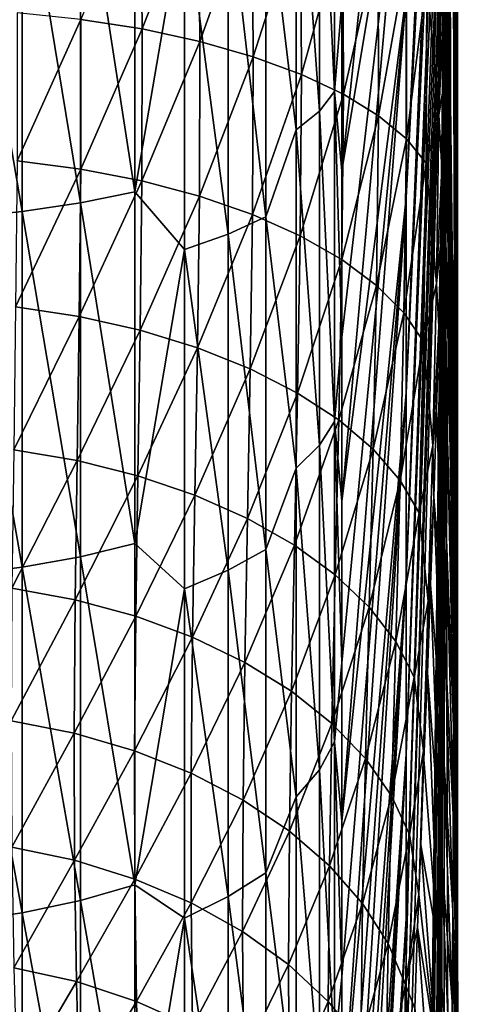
# Model space of a CAD drawing. Header units: metres. Extents: x -24 to 72, y -247 to 22.
# Tile 555 of 573: x 69.78 to 71.51, y -9.62 to -5.75. Entities that reach past the tile are written whole.
import ezdxf

# ---------------------------------------------------------------- set-up
doc = ezdxf.new("R2010")
doc.units = ezdxf.units.M
doc.layers.add('solid_509589_MEDIA_SW0001', color=7, linetype='CONTINUOUS')

msp = doc.modelspace()

# ---------------------------------------------------------------- linework, layer by layer
at = {"layer": 'solid_509589_MEDIA_SW0001'}
for points in [[(71.442787, -4.495758, 102.715591), (71.470787, -6.077466, 101.60807), (71.449417, 5.21058, 88.148491)], [(71.498817, -9.24112, 99.392853), (71.5, 0, 84.5), (71.449417, 5.21058, 88.148491)], [(71.490837, -7.819918, 100.387993), (71.498817, -9.24112, 99.392853), (71.449417, 5.21058, 88.148491)], [(71.489464, -7.659267, 100.500481), (71.490837, -7.819918, 100.387993), (71.449417, 5.21058, 88.148491)], [(71.470787, -6.077466, 101.60807), (71.489464, -7.659267, 100.500481), (71.449417, 5.21058, 88.148491)], [(71.470947, -13.986648, 96.07), (71.449417, -5.21058, 80.851509), (71.5, 0, 84.5)], [(71.489563, -12.404846, 97.177589), (71.470947, -13.986648, 96.07), (71.5, 0, 84.5)], [(71.490837, -12.255258, 97.282333), (71.489563, -12.404846, 97.177589), (71.5, 0, 84.5)], [(71.498848, -10.822992, 98.285217), (71.490837, -12.255258, 97.282333), (71.5, 0, 84.5)], [(71.498817, -9.24112, 99.392853), (71.498848, -10.822992, 98.285217), (71.5, 0, 84.5)], [(71.449417, -3.224074, 79.016663), (71.297287, -6.453784, 73.523743), (71.297287, -5.654304, 73.091309)], [(71.449417, -3.607036, 79.260643), (71.297287, -6.453784, 73.523743), (71.449417, -3.224074, 79.016663)], [(71.449417, -3.607036, 79.260643), (71.297287, -7.220377, 74.012123), (71.297287, -6.453784, 73.523743)], [(71.449417, -3.971617, 79.531311), (71.297287, -7.220377, 74.012123), (71.449417, -3.607036, 79.260643)], [(71.297287, -3.973124, 72.40274), (71.043945, -6.348624, 66.490776), (71.043945, -5.686655, 66.270927)], [(71.297287, -3.973124, 72.40274), (71.297287, -4.82601, 72.717003), (71.043945, -6.348624, 66.490776)], [(71.449417, -3.971617, 79.531311), (71.297287, -7.950177, 74.55394), (71.297287, -7.220377, 74.012123)], [(71.449417, -4.31596, 79.827301), (71.297287, -7.950177, 74.55394), (71.449417, -3.971617, 79.531311)], [(71.449417, -4.31596, 79.827301), (71.297287, -8.639465, 75.146439), (71.297287, -7.950177, 74.55394)], [(71.449417, -4.63831, 80.147102), (71.297287, -8.639465, 75.146439), (71.449417, -4.31596, 79.827301)], [(71.446785, -4.845969, 102.799782), (71.470787, -6.077466, 101.60807), (71.442787, -4.495758, 102.715591)], [(71.449417, -4.63831, 80.147102), (71.297287, -9.284728, 75.786606), (71.297287, -8.639465, 75.146439)], [(71.449417, -4.937024, 80.48909), (71.297287, -9.284728, 75.786606), (71.449417, -4.63831, 80.147102)], [(70.955872, -4.770458, 65.495247), (71.015793, -4.710383, 65.734573), (71.015793, -6.037092, 66.118423)], [(71.015793, -6.037092, 66.118423), (71.015793, -4.710383, 65.734573), (71.043945, -5.686655, 66.270927)], [(70.955872, -4.770458, 65.495247), (70.955872, -6.114087, 65.883987), (70.865181, -4.828201, 65.265213)], [(70.955872, -4.770458, 65.495247), (71.015793, -6.037092, 66.118423), (70.955872, -6.114087, 65.883987)], [(70.865181, -4.828201, 65.265213), (70.865181, -6.188093, 65.658661), (70.745163, -5.190687, 65.12809)], [(70.955872, -6.114087, 65.883987), (70.865181, -6.188093, 65.658661), (70.865181, -4.828201, 65.265213)], [(71.297287, -4.82601, 72.717003), (71.043945, -7.002121, 66.73465), (71.043945, -6.348624, 66.490776)], [(71.297287, -4.82601, 72.717003), (71.043945, -7.646276, 67.002235), (71.043945, -7.002121, 66.73465)], [(71.297287, -4.82601, 72.717003), (71.297287, -5.654304, 73.091309), (71.043945, -7.646276, 67.002235)], [(71.472847, -6.37184, 101.732231), (71.470787, -6.077466, 101.60807), (71.446785, -4.845969, 102.799782)], [(71.472847, -6.37184, 101.732231), (71.446785, -4.845969, 102.799782), (71.450752, -5.198051, 102.884491)], [(71.449417, -4.937024, 80.48909), (71.449417, -5.21058, 80.851509), (71.297287, -9.882679, 76.471169)], [(71.449417, -4.937024, 80.48909), (71.297287, -9.882679, 76.471169), (71.297287, -9.284728, 75.786606)], [(71.438148, -4.924661, 103.712883), (71.457947, -5.912563, 103.073608), (71.454567, -5.55322, 102.974236)], [(71.438148, -4.924661, 103.712883), (71.440193, -5.200272, 103.783836), (71.457947, -5.912563, 103.073608)], [(70.230705, -5.018104, 64.508667), (70.230705, -6.431484, 64.917587), (70.016975, -5.051481, 64.375702)], [(70.425346, -5.292449, 64.748314), (70.230705, -6.431484, 64.917587), (70.230705, -5.018104, 64.508667)], [(70.016975, -5.051481, 64.375702), (70.016975, -6.474261, 64.787346), (69.78759, -5.077995, 64.270073)], [(70.230705, -6.431484, 64.917587), (70.016975, -6.474261, 64.787346), (70.016975, -5.051481, 64.375702)], [(69.78759, -5.077995, 64.270073), (69.78759, -6.508244, 64.683876), (69.546257, -5.097219, 64.193481)], [(69.78759, -6.508244, 64.683876), (69.546257, -6.532883, 64.608849), (69.546257, -5.097219, 64.193481)], [(70.016975, -6.474261, 64.787346), (69.78759, -6.508244, 64.683876), (69.78759, -5.077995, 64.270073)], [(70.259132, -5.79141, 105.857986), (70.252235, -5.185553, 105.640205), (70.018318, -5.753738, 105.940384)], [(70.480278, -5.222206, 105.526833), (70.252235, -5.185553, 105.640205), (70.259132, -5.79141, 105.857986)], [(70.745163, -5.190687, 65.12809), (70.745163, -6.529359, 65.537361), (70.597763, -5.244201, 64.928375)], [(70.865181, -6.188093, 65.658661), (70.745163, -6.529359, 65.537361), (70.745163, -5.190687, 65.12809)], [(71.299095, -18.53409, 88.869141), (71.297287, -10.430269, 77.196648), (71.449417, -5.21058, 80.851509)], [(71.297287, -9.882679, 76.471169), (71.449417, -5.21058, 80.851509), (71.297287, -10.430269, 77.196648)], [(71.315002, -18.364931, 89.520302), (71.299095, -18.53409, 88.869141), (71.449417, -5.21058, 80.851509)], [(71.330673, -18.173176, 90.164352), (71.315002, -18.364931, 89.520302), (71.449417, -5.21058, 80.851509)], [(71.360985, -17.723473, 91.427315), (71.330673, -18.173176, 90.164352), (71.449417, -5.21058, 80.851509)], [(71.370377, -17.563326, 91.830406), (71.360985, -17.723473, 91.427315), (71.449417, -5.21058, 80.851509)], [(71.379066, -17.409599, 92.216049), (71.370377, -17.563326, 91.830406), (71.449417, -5.21058, 80.851509)], [(71.381119, -17.372259, 92.309128), (71.379066, -17.409599, 92.216049), (71.449417, -5.21058, 80.851509)], [(71.387115, -17.260927, 92.584137), (71.381119, -17.372259, 92.309128), (71.449417, -5.21058, 80.851509)], [(71.394485, -17.121405, 92.934975), (71.387115, -17.260927, 92.584137), (71.449417, -5.21058, 80.851509)], [(71.400269, -17.011728, 93.223282), (71.394485, -17.121405, 92.934975), (71.449417, -5.21058, 80.851509)], [(71.401146, -16.994963, 93.268318), (71.400269, -17.011728, 93.223282), (71.449417, -5.21058, 80.851509)], [(71.407181, -16.880726, 93.585701), (71.401146, -16.994963, 93.268318), (71.449417, -5.21058, 80.851509)], [(71.412636, -16.77919, 93.888763), (71.407181, -16.880726, 93.585701), (71.449417, -5.21058, 80.851509)], [(71.417549, -16.690189, 94.176956), (71.412636, -16.77919, 93.888763), (71.449417, -5.21058, 80.851509)], [(71.443008, -15.568357, 94.962471), (71.417549, -16.690189, 94.176956), (71.449417, -5.21058, 80.851509)], [(71.440193, -5.200272, 103.783836), (71.460533, -6.277006, 103.187126), (71.457947, -5.912563, 103.073608)], [(71.440193, -5.200272, 103.783836), (71.441277, -5.476054, 103.865929), (71.460533, -6.277006, 103.187126)], [(71.470947, -13.986648, 96.07), (71.443008, -15.568357, 94.962471), (71.449417, -5.21058, 80.851509)], [(71.475029, -6.668018, 101.858841), (71.450752, -5.198051, 102.884491), (71.454567, -5.55322, 102.974236)], [(71.475029, -6.668018, 101.858841), (71.472847, -6.37184, 101.732231), (71.450752, -5.198051, 102.884491)], [(70.486336, -5.84051, 105.747665), (70.480278, -5.222206, 105.526833), (70.259132, -5.79141, 105.857986)], [(70.597763, -5.244201, 64.928375), (70.597763, -6.596673, 65.341866), (70.425346, -5.292449, 64.748314)], [(70.691139, -5.26748, 105.386513), (70.480278, -5.222206, 105.526833), (70.486336, -5.84051, 105.747665)], [(70.745163, -6.529359, 65.537361), (70.597763, -6.596673, 65.341866), (70.597763, -5.244201, 64.928375)], [(70.425346, -5.292449, 64.748314), (70.425346, -6.657365, 65.165611), (70.230705, -6.431484, 64.917587)], [(70.597763, -6.596673, 65.341866), (70.425346, -6.657365, 65.165611), (70.425346, -5.292449, 64.748314)], [(70.696159, -5.900225, 105.611252), (70.691139, -5.26748, 105.386513), (70.486336, -5.84051, 105.747665)], [(70.881325, -5.320627, 105.221573), (70.691139, -5.26748, 105.386513), (70.696159, -5.900225, 105.611252)], [(70.885132, -5.969567, 105.450996), (70.881325, -5.320627, 105.221573), (70.696159, -5.900225, 105.611252)], [(71.047691, -5.380767, 105.034737), (70.881325, -5.320627, 105.221573), (70.885132, -5.969567, 105.450996)], [(71.050125, -6.047389, 105.269554), (71.047691, -5.380767, 105.034737), (70.885132, -5.969567, 105.450996)], [(71.187477, -5.446904, 104.829102), (71.047691, -5.380767, 105.034737), (71.050125, -6.047389, 105.269554)], [(71.188416, -6.132401, 105.069931), (71.187477, -5.446904, 104.829102), (71.050125, -6.047389, 105.269554)], [(71.298378, -5.517945, 104.60807), (71.187477, -5.446904, 104.829102), (71.188416, -6.132401, 105.069931)], [(71.425316, -6.130316, 104.287529), (71.426109, -5.449791, 104.071098), (71.378555, -5.592712, 104.375298)], [(71.425316, -6.130316, 104.287529), (71.441216, -5.7561, 103.960281), (71.426109, -5.449791, 104.071098)], [(71.426109, -5.449791, 104.071098), (71.441216, -5.7561, 103.960281), (71.441277, -5.476054, 103.865929)], [(71.441277, -5.476054, 103.865929), (71.441216, -5.7561, 103.960281), (71.461937, -6.647269, 103.319046)], [(71.441277, -5.476054, 103.865929), (71.461937, -6.647269, 103.319046), (71.460533, -6.277006, 103.187126)], [(71.297714, -6.223198, 104.855423), (71.298378, -5.517945, 104.60807), (71.188416, -6.132401, 105.069931)], [(71.378555, -5.592712, 104.375298), (71.298378, -5.517945, 104.60807), (71.297714, -6.223198, 104.855423)], [(71.477333, -6.9678, 101.991905), (71.454567, -5.55322, 102.974236), (71.457947, -5.912563, 103.073608)], [(71.477333, -6.9678, 101.991905), (71.475029, -6.668018, 101.858841), (71.454567, -5.55322, 102.974236)], [(71.376198, -6.318276, 104.629593), (71.378555, -5.592712, 104.375298), (71.297714, -6.223198, 104.855423)], [(71.425316, -6.130316, 104.287529), (71.378555, -5.592712, 104.375298), (71.376198, -6.318276, 104.629593)], [(71.297287, -5.654304, 73.091309), (71.043945, -8.280229, 67.293167), (71.043945, -7.646276, 67.002235)], [(71.297287, -5.654304, 73.091309), (71.043945, -8.903133, 67.607056), (71.043945, -8.280229, 67.293167)], [(71.297287, -5.654304, 73.091309), (71.297287, -6.453784, 73.523743), (71.043945, -8.903133, 67.607056)], [(71.015793, -6.037092, 66.118423), (71.043945, -5.686655, 66.270927), (71.043945, -6.348624, 66.490776)], [(70.018318, -5.753738, 105.940384), (69.767868, -5.728117, 105.993492), (69.767639, -6.309154, 106.259933)], [(70.017616, -6.341662, 106.208412), (70.018318, -5.753738, 105.940384), (69.767639, -6.309154, 106.259933)], [(70.259132, -5.79141, 105.857986), (70.018318, -5.753738, 105.940384), (70.017616, -6.341662, 106.208412)], [(71.425316, -6.130316, 104.287529), (71.439766, -6.042642, 104.068237), (71.441216, -5.7561, 103.960281)], [(71.441216, -5.7561, 103.960281), (71.439766, -6.042642, 104.068237), (71.461937, -6.647269, 103.319046)], [(70.257744, -6.388277, 106.128609), (70.259132, -5.79141, 105.857986), (70.017616, -6.341662, 106.208412)], [(70.486336, -5.84051, 105.747665), (70.259132, -5.79141, 105.857986), (70.257744, -6.388277, 106.128609)], [(70.484039, -6.448225, 106.021843), (70.486336, -5.84051, 105.747665), (70.257744, -6.388277, 106.128609)], [(70.696159, -5.900225, 105.611252), (70.486336, -5.84051, 105.747665), (70.484039, -6.448225, 106.021843)], [(70.692764, -6.520515, 105.8899), (70.696159, -5.900225, 105.611252), (70.484039, -6.448225, 106.021843)], [(70.885132, -5.969567, 105.450996), (70.696159, -5.900225, 105.611252), (70.692764, -6.520515, 105.8899)], [(71.47963, -7.2727, 102.135361), (71.457947, -5.912563, 103.073608), (71.460533, -6.277006, 103.187126)], [(71.47963, -7.2727, 102.135361), (71.477333, -6.9678, 101.991905), (71.457947, -5.912563, 103.073608)], [(70.880455, -6.603951, 105.73494), (70.885132, -5.969567, 105.450996), (70.692764, -6.520515, 105.8899)], [(71.050125, -6.047389, 105.269554), (70.885132, -5.969567, 105.450996), (70.880455, -6.603951, 105.73494)], [(71.044014, -6.697151, 105.559547), (71.050125, -6.047389, 105.269554), (70.880455, -6.603951, 105.73494)], [(70.955872, -6.114087, 65.883987), (71.015793, -6.037092, 66.118423), (71.015793, -7.333037, 66.59594)], [(71.015793, -6.037092, 66.118423), (71.043945, -6.348624, 66.490776), (71.043945, -7.002121, 66.73465)], [(71.015793, -7.333037, 66.59594), (71.015793, -6.037092, 66.118423), (71.043945, -7.002121, 66.73465)], [(71.188416, -6.132401, 105.069931), (71.050125, -6.047389, 105.269554), (71.044014, -6.697151, 105.559547)], [(71.425316, -6.130316, 104.287529), (71.436691, -6.337431, 104.191605), (71.439766, -6.042642, 104.068237)], [(71.439766, -6.042642, 104.068237), (71.436691, -6.337431, 104.191605), (71.461777, -7.023824, 103.473228)], [(71.439766, -6.042642, 104.068237), (71.461777, -7.023824, 103.473228), (71.461937, -6.647269, 103.319046)], [(71.472847, -6.37184, 101.732231), (71.489464, -7.659267, 100.500481), (71.470787, -6.077466, 101.60807)], [(70.955872, -6.114087, 65.883987), (70.955872, -7.42656, 66.367592), (70.865181, -6.188093, 65.658661)], [(70.955872, -6.114087, 65.883987), (71.015793, -7.333037, 66.59594), (70.955872, -7.42656, 66.367592)], [(71.180733, -6.798573, 105.366615), (71.188416, -6.132401, 105.069931), (71.044014, -6.697151, 105.559547)], [(71.297714, -6.223198, 104.855423), (71.188416, -6.132401, 105.069931), (71.180733, -6.798573, 105.366615)], [(71.416862, -6.791172, 104.554703), (71.425316, -6.130316, 104.287529), (71.376198, -6.318276, 104.629593)], [(71.416862, -6.791172, 104.554703), (71.436691, -6.337431, 104.191605), (71.425316, -6.130316, 104.287529)], [(70.865181, -6.188093, 65.658661), (70.865181, -7.516452, 66.148117), (70.745163, -6.529359, 65.537361)], [(70.955872, -7.42656, 66.367592), (70.865181, -7.516452, 66.148117), (70.865181, -6.188093, 65.658661)], [(71.288345, -6.906538, 105.15934), (71.297714, -6.223198, 104.855423), (71.180733, -6.798573, 105.366615)], [(71.376198, -6.318276, 104.629593), (71.297714, -6.223198, 104.855423), (71.288345, -6.906538, 105.15934)], [(71.481674, -7.583941, 102.292908), (71.460533, -6.277006, 103.187126), (71.461937, -6.647269, 103.319046)], [(71.481674, -7.583941, 102.292908), (71.47963, -7.2727, 102.135361), (71.460533, -6.277006, 103.187126)], [(70.017616, -6.341662, 106.208412), (69.767639, -6.309154, 106.259933), (69.761894, -6.882875, 106.573906)], [(70.011391, -6.920811, 106.523758), (70.017616, -6.341662, 106.208412), (69.761894, -6.882875, 106.573906)], [(70.257744, -6.388277, 106.128609), (70.017616, -6.341662, 106.208412), (70.011391, -6.920811, 106.523758)], [(71.365074, -7.019259, 104.941147), (71.376198, -6.318276, 104.629593), (71.288345, -6.906538, 105.15934)], [(71.416862, -6.791172, 104.554703), (71.376198, -6.318276, 104.629593), (71.365074, -7.019259, 104.941147)], [(71.416862, -6.791172, 104.554703), (71.431801, -6.643264, 104.331802), (71.436691, -6.337431, 104.191605)], [(71.436691, -6.337431, 104.191605), (71.431801, -6.643264, 104.331802), (71.459732, -7.406844, 103.652916)], [(71.436691, -6.337431, 104.191605), (71.459732, -7.406844, 103.652916), (71.461777, -7.023824, 103.473228)], [(71.490227, -7.897778, 100.664368), (71.489464, -7.659267, 100.500481), (71.472847, -6.37184, 101.732231)], [(71.490227, -7.897778, 100.664368), (71.472847, -6.37184, 101.732231), (71.475029, -6.668018, 101.858841)], [(70.250793, -6.97461, 106.446358), (70.257744, -6.388277, 106.128609), (70.011391, -6.920811, 106.523758)], [(70.484039, -6.448225, 106.021843), (70.257744, -6.388277, 106.128609), (70.250793, -6.97461, 106.446358)], [(70.230705, -6.431484, 64.917587), (70.230705, -7.81209, 65.4263), (70.016975, -6.474261, 64.787346)], [(70.425346, -6.657365, 65.165611), (70.230705, -7.81209, 65.4263), (70.230705, -6.431484, 64.917587)], [(70.476158, -7.04338, 106.342995), (70.484039, -6.448225, 106.021843), (70.250793, -6.97461, 106.446358)], [(70.692764, -6.520515, 105.8899), (70.484039, -6.448225, 106.021843), (70.476158, -7.04338, 106.342995)], [(71.297287, -6.453784, 73.523743), (71.043945, -9.514157, 67.943489), (71.043945, -8.903133, 67.607056)], [(71.297287, -6.453784, 73.523743), (71.043945, -10.112488, 68.30201), (71.043945, -9.514157, 67.943489)], [(71.297287, -6.453784, 73.523743), (71.297287, -7.220377, 74.012123), (71.043945, -10.112488, 68.30201)], [(70.016975, -6.474261, 64.787346), (70.016975, -7.86405, 65.299438), (69.78759, -6.508244, 64.683876)], [(70.230705, -7.81209, 65.4263), (70.016975, -7.86405, 65.299438), (70.016975, -6.474261, 64.787346)], [(69.78759, -6.508244, 64.683876), (69.78759, -7.905327, 65.198654), (69.546257, -6.532883, 64.608849)], [(69.78759, -7.905327, 65.198654), (69.546257, -7.935256, 65.12558), (69.546257, -6.532883, 64.608849)], [(70.016975, -7.86405, 65.299438), (69.78759, -7.905327, 65.198654), (69.78759, -6.508244, 64.683876)], [(70.683746, -7.125983, 106.215378), (70.692764, -6.520515, 105.8899), (70.476158, -7.04338, 106.342995)], [(70.745163, -6.529359, 65.537361), (70.745163, -7.836221, 66.039024), (70.597763, -6.596673, 65.341866)], [(70.880455, -6.603951, 105.73494), (70.692764, -6.520515, 105.8899), (70.683746, -7.125983, 106.215378)], [(70.865181, -7.516452, 66.148117), (70.745163, -7.836221, 66.039024), (70.745163, -6.529359, 65.537361)], [(70.597763, -6.596673, 65.341866), (70.597763, -7.917008, 65.848701), (70.425346, -6.657365, 65.165611)], [(70.745163, -7.836221, 66.039024), (70.597763, -7.917008, 65.848701), (70.597763, -6.596673, 65.341866)], [(70.870125, -7.221054, 106.06562), (70.880455, -6.603951, 105.73494), (70.683746, -7.125983, 106.215378)], [(71.044014, -6.697151, 105.559547), (70.880455, -6.603951, 105.73494), (70.870125, -7.221054, 106.06562)], [(71.416862, -6.791172, 104.554703), (71.424934, -6.960486, 104.490875), (71.431801, -6.643264, 104.331802)], [(71.431801, -6.643264, 104.331802), (71.424934, -6.960486, 104.490875), (71.45562, -7.796097, 103.860519)], [(71.431801, -6.643264, 104.331802), (71.45562, -7.796097, 103.860519), (71.459732, -7.406844, 103.652916)], [(71.483231, -7.902434, 102.467903), (71.461937, -6.647269, 103.319046), (71.461777, -7.023824, 103.473228)], [(71.483231, -7.902434, 102.467903), (71.481674, -7.583941, 102.292908), (71.461937, -6.647269, 103.319046)], [(70.425346, -6.657365, 65.165611), (70.425346, -7.989847, 65.677101), (70.230705, -7.81209, 65.4263)], [(70.597763, -7.917008, 65.848701), (70.425346, -7.989847, 65.677101), (70.425346, -6.657365, 65.165611)], [(71.491211, -8.137896, 100.832169), (71.475029, -6.668018, 101.858841), (71.477333, -6.9678, 101.991905)], [(71.491211, -8.137896, 100.832169), (71.490227, -7.897778, 100.664368), (71.475029, -6.668018, 101.858841)], [(71.032196, -7.327017, 105.896202), (71.044014, -6.697151, 105.559547), (70.870125, -7.221054, 106.06562)], [(71.180733, -6.798573, 105.366615), (71.044014, -6.697151, 105.559547), (71.032196, -7.327017, 105.896202)], [(71.167297, -7.442119, 105.709915), (71.180733, -6.798573, 105.366615), (71.032196, -7.327017, 105.896202)], [(71.288345, -6.906538, 105.15934), (71.180733, -6.798573, 105.366615), (71.167297, -7.442119, 105.709915)], [(71.402237, -7.427432, 104.864281), (71.416862, -6.791172, 104.554703), (71.365074, -7.019259, 104.941147)], [(71.402237, -7.427432, 104.864281), (71.424934, -6.960486, 104.490875), (71.416862, -6.791172, 104.554703)], [(70.011391, -6.920811, 106.523758), (69.761894, -6.882875, 106.573906), (69.754166, -7.444365, 106.928726)], [(70.003166, -7.48654, 106.879539), (70.011391, -6.920811, 106.523758), (69.754166, -7.444365, 106.928726)], [(70.250793, -6.97461, 106.446358), (70.011391, -6.920811, 106.523758), (70.003166, -7.48654, 106.879539)], [(71.273178, -7.564456, 105.509857), (71.288345, -6.906538, 105.15934), (71.167297, -7.442119, 105.709915)], [(71.365074, -7.019259, 104.941147), (71.288345, -6.906538, 105.15934), (71.273178, -7.564456, 105.509857)], [(71.402237, -7.427432, 104.864281), (71.416084, -7.289822, 104.669716), (71.424934, -6.960486, 104.490875)], [(71.424934, -6.960486, 104.490875), (71.416084, -7.289822, 104.669716), (71.45562, -7.796097, 103.860519)], [(70.241852, -7.546138, 106.804176), (70.250793, -6.97461, 106.446358), (70.003166, -7.48654, 106.879539)], [(70.476158, -7.04338, 106.342995), (70.250793, -6.97461, 106.446358), (70.241852, -7.546138, 106.804176)], [(71.492485, -8.38201, 101.007484), (71.477333, -6.9678, 101.991905), (71.47963, -7.2727, 102.135361)], [(71.492485, -8.38201, 101.007484), (71.491211, -8.137896, 100.832169), (71.477333, -6.9678, 101.991905)], [(71.015793, -7.333037, 66.59594), (71.043945, -7.002121, 66.73465), (71.043945, -7.646276, 67.002235)], [(71.348099, -7.692002, 105.299332), (71.365074, -7.019259, 104.941147), (71.273178, -7.564456, 105.509857)], [(71.402237, -7.427432, 104.864281), (71.365074, -7.019259, 104.941147), (71.348099, -7.692002, 105.299332)], [(71.484047, -8.228764, 102.6632), (71.461777, -7.023824, 103.473228), (71.459732, -7.406844, 103.652916)], [(71.484047, -8.228764, 102.6632), (71.483231, -7.902434, 102.467903), (71.461777, -7.023824, 103.473228)], [(70.466263, -7.62217, 106.703873), (70.476158, -7.04338, 106.342995), (70.241852, -7.546138, 106.804176)], [(70.683746, -7.125983, 106.215378), (70.476158, -7.04338, 106.342995), (70.466263, -7.62217, 106.703873)], [(70.672684, -7.71338, 106.580299), (70.683746, -7.125983, 106.215378), (70.466263, -7.62217, 106.703873)], [(70.870125, -7.221054, 106.06562), (70.683746, -7.125983, 106.215378), (70.672684, -7.71338, 106.580299)], [(70.857704, -7.818258, 106.435486), (70.870125, -7.221054, 106.06562), (70.672684, -7.71338, 106.580299)], [(71.032196, -7.327017, 105.896202), (70.870125, -7.221054, 106.06562), (70.857704, -7.818258, 106.435486)], [(71.297287, -7.220377, 74.012123), (71.043945, -10.697325, 68.682144), (71.043945, -10.112488, 68.30201)], [(71.297287, -7.220377, 74.012123), (71.043945, -11.267887, 69.083389), (71.043945, -10.697325, 68.682144)], [(71.297287, -7.220377, 74.012123), (71.297287, -7.950177, 74.55394), (71.043945, -11.267887, 69.083389)], [(71.402237, -7.427432, 104.864281), (71.405388, -7.628979, 104.868874), (71.416084, -7.289822, 104.669716)], [(71.416084, -7.289822, 104.669716), (71.405388, -7.628979, 104.868874), (71.449448, -8.1908, 104.097244)], [(71.416084, -7.289822, 104.669716), (71.449448, -8.1908, 104.097244), (71.45562, -7.796097, 103.860519)], [(71.494003, -8.632107, 101.193665), (71.47963, -7.2727, 102.135361), (71.481674, -7.583941, 102.292908)], [(71.494003, -8.632107, 101.193665), (71.492485, -8.38201, 101.007484), (71.47963, -7.2727, 102.135361)], [(71.018257, -7.935067, 106.271843), (71.032196, -7.327017, 105.896202), (70.857704, -7.818258, 106.435486)], [(70.955872, -7.42656, 66.367592), (71.015793, -7.333037, 66.59594), (71.015793, -8.591614, 67.164688)], [(71.015793, -7.333037, 66.59594), (71.043945, -7.646276, 67.002235), (71.043945, -8.280229, 67.293167)], [(71.015793, -8.591614, 67.164688), (71.015793, -7.333037, 66.59594), (71.043945, -8.280229, 67.293167)], [(71.167297, -7.442119, 105.709915), (71.032196, -7.327017, 105.896202), (71.018257, -7.935067, 106.271843)], [(71.483917, -8.563159, 102.88105), (71.459732, -7.406844, 103.652916), (71.45562, -7.796097, 103.860519)], [(71.483917, -8.563159, 102.88105), (71.484047, -8.228764, 102.6632), (71.459732, -7.406844, 103.652916)], [(70.003166, -7.48654, 106.879539), (69.754166, -7.444365, 106.928726), (69.747528, -7.987469, 107.318497)], [(70.955872, -7.42656, 66.367592), (70.955872, -8.701189, 66.943596), (70.865181, -7.516452, 66.148117)], [(70.955872, -7.42656, 66.367592), (71.015793, -8.591614, 67.164688), (70.955872, -8.701189, 66.943596)], [(71.151688, -8.061874, 106.092072), (71.167297, -7.442119, 105.709915), (71.018257, -7.935067, 106.271843)], [(71.273178, -7.564456, 105.509857), (71.167297, -7.442119, 105.709915), (71.151688, -8.061874, 106.092072)], [(71.384056, -8.038446, 105.20871), (71.402237, -7.427432, 104.864281), (71.348099, -7.692002, 105.299332)], [(71.384056, -8.038446, 105.20871), (71.405388, -7.628979, 104.868874), (71.402237, -7.427432, 104.864281)], [(69.996033, -8.033165, 107.269951), (70.003166, -7.48654, 106.879539), (69.747528, -7.987469, 107.318497)], [(70.241852, -7.546138, 106.804176), (70.003166, -7.48654, 106.879539), (69.996033, -8.033165, 107.269951)], [(70.865181, -7.516452, 66.148117), (70.865181, -8.80651, 66.731094), (70.745163, -7.836221, 66.039024)], [(70.955872, -8.701189, 66.943596), (70.865181, -8.80651, 66.731094), (70.865181, -7.516452, 66.148117)], [(70.233971, -8.097752, 107.196358), (70.241852, -7.546138, 106.804176), (69.996033, -8.033165, 107.269951)], [(70.466263, -7.62217, 106.703873), (70.241852, -7.546138, 106.804176), (70.233971, -8.097752, 107.196358)], [(71.255791, -8.196582, 105.899155), (71.273178, -7.564456, 105.509857), (71.151688, -8.061874, 106.092072)], [(71.348099, -7.692002, 105.299332), (71.273178, -7.564456, 105.509857), (71.255791, -8.196582, 105.899155)], [(71.495651, -8.889763, 101.39373), (71.481674, -7.583941, 102.292908), (71.483231, -7.902434, 102.467903)], [(71.495651, -8.889763, 101.39373), (71.494003, -8.632107, 101.193665), (71.481674, -7.583941, 102.292908)], [(70.457397, -8.180161, 107.098946), (70.466263, -7.62217, 106.703873), (70.233971, -8.097752, 107.196358)], [(70.672684, -7.71338, 106.580299), (70.466263, -7.62217, 106.703873), (70.457397, -8.180161, 107.098946)], [(71.384056, -8.038446, 105.20871), (71.393272, -7.97378, 105.086563), (71.405388, -7.628979, 104.868874)], [(71.405388, -7.628979, 104.868874), (71.393272, -7.97378, 105.086563), (71.44149, -8.589464, 104.362747)], [(71.405388, -7.628979, 104.868874), (71.44149, -8.589464, 104.362747), (71.449448, -8.1908, 104.097244)], [(71.328842, -8.33696, 105.696274), (71.348099, -7.692002, 105.299332), (71.255791, -8.196582, 105.899155)], [(71.384056, -8.038446, 105.20871), (71.348099, -7.692002, 105.299332), (71.328842, -8.33696, 105.696274)], [(71.490227, -7.897778, 100.664368), (71.490837, -7.819918, 100.387993), (71.489464, -7.659267, 100.500481)], [(70.662628, -8.279028, 106.979317), (70.672684, -7.71338, 106.580299), (70.457397, -8.180161, 107.098946)], [(70.857704, -7.818258, 106.435486), (70.672684, -7.71338, 106.580299), (70.662628, -8.279028, 106.979317)], [(71.482765, -8.905445, 103.122955), (71.45562, -7.796097, 103.860519), (71.449448, -8.1908, 104.097244)], [(71.482765, -8.905445, 103.122955), (71.483917, -8.563159, 102.88105), (71.45562, -7.796097, 103.860519)], [(70.230705, -7.81209, 65.4263), (70.230705, -9.152888, 66.032204), (70.016975, -7.86405, 65.299438)], [(70.425346, -7.989847, 65.677101), (70.230705, -9.152888, 66.032204), (70.230705, -7.81209, 65.4263)], [(70.745163, -7.836221, 66.039024), (70.745163, -9.104904, 66.630615), (70.597763, -7.917008, 65.848701)], [(70.846245, -8.392717, 106.839462), (70.857704, -7.818258, 106.435486), (70.662628, -8.279028, 106.979317)], [(70.865181, -8.80651, 66.731094), (70.745163, -9.104904, 66.630615), (70.745163, -7.836221, 66.039024)], [(71.018257, -7.935067, 106.271843), (70.857704, -7.818258, 106.435486), (70.846245, -8.392717, 106.839462)], [(71.490227, -7.897778, 100.664368), (71.498817, -9.24112, 99.392853), (71.490837, -7.819918, 100.387993)], [(70.016975, -7.86405, 65.299438), (70.016975, -9.213766, 65.90937), (69.78759, -7.905327, 65.198654)], [(70.230705, -9.152888, 66.032204), (70.016975, -9.213766, 65.90937), (70.016975, -7.86405, 65.299438)], [(69.78759, -7.905327, 65.198654), (69.78759, -9.262128, 65.81179), (69.546257, -7.935256, 65.12558)], [(70.016975, -9.213766, 65.90937), (69.78759, -9.262128, 65.81179), (69.78759, -7.905327, 65.198654)], [(70.597763, -7.917008, 65.848701), (70.597763, -9.198771, 66.446396), (70.425346, -7.989847, 65.677101)], [(70.745163, -9.104904, 66.630615), (70.597763, -9.198771, 66.446396), (70.597763, -7.917008, 65.848701)], [(71.497261, -9.156145, 101.61026), (71.483231, -7.902434, 102.467903), (71.484047, -8.228764, 102.6632)], [(71.497261, -9.156145, 101.61026), (71.495651, -8.889763, 101.39373), (71.483231, -7.902434, 102.467903)], [(71.49894, -9.423722, 99.596199), (71.498817, -9.24112, 99.392853), (71.490227, -7.897778, 100.664368)], [(71.49894, -9.423722, 99.596199), (71.490227, -7.897778, 100.664368), (71.491211, -8.137896, 100.832169)], [(69.78759, -9.262128, 65.81179), (69.546257, -9.297194, 65.741043), (69.546257, -7.935256, 65.12558)], [(71.005226, -8.519347, 106.681694), (71.018257, -7.935067, 106.271843), (70.846245, -8.392717, 106.839462)], [(71.151688, -8.061874, 106.092072), (71.018257, -7.935067, 106.271843), (71.005226, -8.519347, 106.681694)], [(71.297287, -7.950177, 74.55394), (71.043945, -11.823416, 69.505196), (71.043945, -11.267887, 69.083389)], [(71.297287, -7.950177, 74.55394), (71.043945, -12.363169, 69.947014), (71.043945, -11.823416, 69.505196)], [(71.297287, -7.950177, 74.55394), (71.297287, -8.639465, 75.146439), (71.043945, -12.363169, 69.947014)], [(69.996033, -8.033165, 107.269951), (69.747528, -7.987469, 107.318497), (69.744392, -8.508008, 107.740067)], [(70.425346, -7.989847, 65.677101), (70.425346, -9.283402, 66.280296), (70.230705, -9.152888, 66.032204)], [(70.597763, -9.198771, 66.446396), (70.425346, -9.283402, 66.280296), (70.425346, -7.989847, 65.677101)], [(71.393272, -7.97378, 105.086563), (71.380272, -8.319446, 105.320831), (71.432297, -8.9899, 104.655144)], [(71.384056, -8.038446, 105.20871), (71.380272, -8.319446, 105.320831), (71.393272, -7.97378, 105.086563)], [(71.393272, -7.97378, 105.086563), (71.432297, -8.9899, 104.655144), (71.44149, -8.589464, 104.362747)], [(69.992386, -8.556828, 107.69191), (69.996033, -8.033165, 107.269951), (69.744392, -8.508008, 107.740067)], [(70.233971, -8.097752, 107.196358), (69.996033, -8.033165, 107.269951), (69.992386, -8.556828, 107.69191)], [(71.364822, -8.625837, 105.583504), (71.384056, -8.038446, 105.20871), (71.328842, -8.33696, 105.696274)], [(71.364822, -8.625837, 105.583504), (71.380272, -8.319446, 105.320831), (71.384056, -8.038446, 105.20871)], [(71.136932, -8.656821, 106.508614), (71.151688, -8.061874, 106.092072), (71.005226, -8.519347, 106.681694)], [(71.255791, -8.196582, 105.899155), (71.151688, -8.061874, 106.092072), (71.136932, -8.656821, 106.508614)], [(70.229546, -8.625957, 107.619965), (70.233971, -8.097752, 107.196358), (69.992386, -8.556828, 107.69191)], [(70.457397, -8.180161, 107.098946), (70.233971, -8.097752, 107.196358), (70.229546, -8.625957, 107.619965)], [(71.499313, -9.607535, 99.804428), (71.491211, -8.137896, 100.832169), (71.492485, -8.38201, 101.007484)], [(71.499313, -9.607535, 99.804428), (71.49894, -9.423722, 99.596199), (71.491211, -8.137896, 100.832169)], [(70.451958, -8.714253, 107.525421), (70.457397, -8.180161, 107.098946), (70.229546, -8.625957, 107.619965)], [(70.662628, -8.279028, 106.979317), (70.457397, -8.180161, 107.098946), (70.451958, -8.714253, 107.525421)], [(71.239182, -8.802865, 106.323097), (71.255791, -8.196582, 105.899155), (71.136932, -8.656821, 106.508614)], [(71.328842, -8.33696, 105.696274), (71.255791, -8.196582, 105.899155), (71.239182, -8.802865, 106.323097)], [(71.480606, -9.254954, 103.389526), (71.449448, -8.1908, 104.097244), (71.44149, -8.589464, 104.362747)], [(71.480606, -9.254954, 103.389526), (71.482765, -8.905445, 103.122955), (71.449448, -8.1908, 104.097244)], [(71.498695, -9.432005, 101.845314), (71.484047, -8.228764, 102.6632), (71.483917, -8.563159, 102.88105)], [(71.498695, -9.432005, 101.845314), (71.497261, -9.156145, 101.61026), (71.484047, -8.228764, 102.6632)], [(70.655937, -8.820253, 107.409851), (70.662628, -8.279028, 106.979317), (70.451958, -8.714253, 107.525421)], [(70.846245, -8.392717, 106.839462), (70.662628, -8.279028, 106.979317), (70.655937, -8.820253, 107.409851)], [(71.015793, -8.591614, 67.164688), (71.043945, -8.280229, 67.293167), (71.043945, -8.903133, 67.607056)], [(71.310295, -8.955061, 106.128212), (71.328842, -8.33696, 105.696274), (71.239182, -8.802865, 106.323097)], [(71.364822, -8.625837, 105.583504), (71.328842, -8.33696, 105.696274), (71.310295, -8.955061, 106.128212)], [(71.364822, -8.625837, 105.583504), (71.36702, -8.66088, 105.568275), (71.380272, -8.319446, 105.320831)], [(71.380272, -8.319446, 105.320831), (71.36702, -8.66088, 105.568275), (71.422615, -9.389438, 104.971481)], [(71.380272, -8.319446, 105.320831), (71.422615, -9.389438, 104.971481), (71.432297, -8.9899, 104.655144)], [(71.500061, -9.79553, 100.020752), (71.492485, -8.38201, 101.007484), (71.494003, -8.632107, 101.193665)], [(71.500061, -9.79553, 100.020752), (71.499313, -9.607535, 99.804428), (71.492485, -8.38201, 101.007484)], [(70.838104, -8.942204, 107.275146), (70.846245, -8.392717, 106.839462), (70.655937, -8.820253, 107.409851)], [(71.005226, -8.519347, 106.681694), (70.846245, -8.392717, 106.839462), (70.838104, -8.942204, 107.275146)], [(69.992386, -8.556828, 107.69191), (69.744392, -8.508008, 107.740067), (69.746445, -9.004663, 108.19252)], [(70.995453, -9.078086, 107.123558), (71.005226, -8.519347, 106.681694), (70.838104, -8.942204, 107.275146)], [(71.136932, -8.656821, 106.508614), (71.005226, -8.519347, 106.681694), (70.995453, -9.078086, 107.123558)], [(69.993881, -9.056417, 108.144608), (69.992386, -8.556828, 107.69191), (69.746445, -9.004663, 108.19252)], [(70.229546, -8.625957, 107.619965), (69.992386, -8.556828, 107.69191), (69.993881, -9.056417, 108.144608)], [(71.499847, -9.717673, 102.100304), (71.483917, -8.563159, 102.88105), (71.482765, -8.905445, 103.122955)], [(71.499847, -9.717673, 102.100304), (71.498695, -9.432005, 101.845314), (71.483917, -8.563159, 102.88105)], [(70.955872, -8.701189, 66.943596), (71.015793, -8.591614, 67.164688), (71.015793, -9.806411, 67.821777)], [(71.015793, -8.591614, 67.164688), (71.043945, -8.903133, 67.607056), (71.043945, -9.514157, 67.943489)], [(71.015793, -9.806411, 67.821777), (71.015793, -8.591614, 67.164688), (71.043945, -9.514157, 67.943489)], [(71.477654, -9.610441, 103.680367), (71.44149, -8.589464, 104.362747), (71.432297, -8.9899, 104.655144)], [(71.477654, -9.610441, 103.680367), (71.480606, -9.254954, 103.389526), (71.44149, -8.589464, 104.362747)], [(70.230232, -9.129816, 108.074234), (70.229546, -8.625957, 107.619965), (69.993881, -9.056417, 108.144608)], [(70.451958, -8.714253, 107.525421), (70.229546, -8.625957, 107.619965), (70.230232, -9.129816, 108.074234)], [(71.125366, -9.225651, 106.957588), (71.136932, -8.656821, 106.508614), (70.995453, -9.078086, 107.123558)], [(71.297287, -8.639465, 75.146439), (71.043945, -12.886425, 70.408257), (71.043945, -12.363169, 69.947014)], [(71.297287, -8.639465, 75.146439), (71.043945, -13.392487, 70.88829), (71.043945, -12.886425, 70.408257)], [(71.297287, -8.639465, 75.146439), (71.297287, -9.284728, 75.786606), (71.043945, -13.392487, 70.88829)], [(71.239182, -8.802865, 106.323097), (71.136932, -8.656821, 106.508614), (71.125366, -9.225651, 106.957588)], [(71.364822, -8.625837, 105.583504), (71.310295, -8.955061, 106.128212), (71.346596, -9.190543, 105.986794)], [(71.364822, -8.625837, 105.583504), (71.346596, -9.190543, 105.986794), (71.36702, -8.66088, 105.568275)], [(71.36702, -8.66088, 105.568275), (71.346596, -9.190543, 105.986794), (71.354012, -8.995362, 105.827515)], [(71.36702, -8.66088, 105.568275), (71.354012, -8.995362, 105.827515), (71.422615, -9.389438, 104.971481)], [(71.501183, -9.990195, 100.248039), (71.494003, -8.632107, 101.193665), (71.495651, -8.889763, 101.39373)], [(71.501183, -9.990195, 100.248039), (71.500061, -9.79553, 100.020752), (71.494003, -8.632107, 101.193665)], [(70.451584, -9.223643, 107.982574), (70.451958, -8.714253, 107.525421), (70.230232, -9.129816, 108.074234)], [(70.655937, -8.820253, 107.409851), (70.451958, -8.714253, 107.525421), (70.451584, -9.223643, 107.982574)], [(70.955872, -8.701189, 66.943596), (70.955872, -9.931479, 67.60907), (70.865181, -8.80651, 66.731094)], [(70.955872, -8.701189, 66.943596), (71.015793, -9.806411, 67.821777), (70.955872, -9.931479, 67.60907)], [(70.865181, -8.80651, 66.731094), (70.865181, -10.051691, 67.404617), (70.745163, -9.104904, 66.630615)], [(70.955872, -9.931479, 67.60907), (70.865181, -10.051691, 67.404617), (70.865181, -8.80651, 66.731094)], [(71.225708, -9.382457, 106.779976), (71.239182, -8.802865, 106.323097), (71.125366, -9.225651, 106.957588)], [(71.310295, -8.955061, 106.128212), (71.239182, -8.802865, 106.323097), (71.225708, -9.382457, 106.779976)], [(70.654266, -9.336347, 107.87114), (70.655937, -8.820253, 107.409851), (70.451584, -9.223643, 107.982574)], [(70.838104, -8.942204, 107.275146), (70.655937, -8.820253, 107.409851), (70.654266, -9.336347, 107.87114)], [(71.502609, -10.193543, 100.488777), (71.495651, -8.889763, 101.39373), (71.497261, -9.156145, 101.61026)], [(71.502609, -10.193543, 100.488777), (71.501183, -9.990195, 100.248039), (71.495651, -8.889763, 101.39373)], [(71.50071, -10.013058, 102.375999), (71.482765, -8.905445, 103.122955), (71.480606, -9.254954, 103.389526)], [(71.50071, -10.013058, 102.375999), (71.499847, -9.717673, 102.100304), (71.482765, -8.905445, 103.122955)], [(70.834938, -9.466061, 107.741776), (70.838104, -8.942204, 107.275146), (70.654266, -9.336347, 107.87114)], [(70.995453, -9.078086, 107.123558), (70.838104, -8.942204, 107.275146), (70.834938, -9.466061, 107.741776)], [(71.294807, -9.545907, 106.593666), (71.310295, -8.955061, 106.128212), (71.225708, -9.382457, 106.779976)], [(71.294807, -9.545907, 106.593666), (71.346596, -9.190543, 105.986794), (71.310295, -8.955061, 106.128212)], [(69.993881, -9.056417, 108.144608), (69.746445, -9.004663, 108.19252), (69.754272, -9.478223, 108.6754)], [(71.354012, -8.995362, 105.827515), (71.346596, -9.190543, 105.986794), (71.413254, -9.785216, 105.308395)], [(71.354012, -8.995362, 105.827515), (71.413254, -9.785216, 105.308395), (71.422615, -9.389438, 104.971481)], [(71.474251, -9.970107, 103.994087), (71.432297, -8.9899, 104.655144), (71.422615, -9.389438, 104.971481)], [(71.474251, -9.970107, 103.994087), (71.477654, -9.610441, 103.680367), (71.432297, -8.9899, 104.655144)], [(70.001129, -9.532896, 108.627693), (69.993881, -9.056417, 108.144608), (69.754272, -9.478223, 108.6754)], [(70.230232, -9.129816, 108.074234), (69.993881, -9.056417, 108.144608), (70.001129, -9.532896, 108.627693)], [(70.990593, -9.610638, 107.596619), (70.995453, -9.078086, 107.123558), (70.834938, -9.466061, 107.741776)], [(71.125366, -9.225651, 106.957588), (70.995453, -9.078086, 107.123558), (70.990593, -9.610638, 107.596619)], [(70.745163, -9.104904, 66.630615), (70.745163, -10.32923, 67.309273), (70.597763, -9.198771, 66.446396)], [(70.865181, -10.051691, 67.404617), (70.745163, -10.32923, 67.309273), (70.745163, -9.104904, 66.630615)], [(70.236626, -9.610396, 108.558884), (70.230232, -9.129816, 108.074234), (70.001129, -9.532896, 108.627693)], [(70.230705, -9.152888, 66.032204), (70.230705, -10.447045, 66.732216), (70.016975, -9.213766, 65.90937)], [(70.451584, -9.223643, 107.982574), (70.230232, -9.129816, 108.074234), (70.236626, -9.610396, 108.558884)], [(70.425346, -9.283402, 66.280296), (70.230705, -10.447045, 66.732216), (70.230705, -9.152888, 66.032204)], [(71.504234, -10.407101, 100.74498), (71.497261, -9.156145, 101.61026), (71.498695, -9.432005, 101.845314)], [(71.504234, -10.407101, 100.74498), (71.502609, -10.193543, 100.488777), (71.497261, -9.156145, 101.61026)], [(70.597763, -9.198771, 66.446396), (70.597763, -10.435719, 67.13205), (70.425346, -9.283402, 66.280296)], [(70.745163, -10.32923, 67.309273), (70.597763, -10.435719, 67.13205), (70.597763, -9.198771, 66.446396)], [(71.294807, -9.545907, 106.593666), (71.341766, -9.320648, 106.09642), (71.346596, -9.190543, 105.986794)], [(71.346596, -9.190543, 105.986794), (71.341766, -9.320648, 106.09642), (71.413254, -9.785216, 105.308395)], [(70.016975, -9.213766, 65.90937), (70.016975, -10.516531, 66.614044), (69.78759, -9.262128, 65.81179)], [(70.230705, -10.447045, 66.732216), (70.016975, -10.516531, 66.614044), (70.016975, -9.213766, 65.90937)], [(70.456879, -9.70944, 108.4701), (70.451584, -9.223643, 107.982574), (70.236626, -9.610396, 108.558884)], [(70.654266, -9.336347, 107.87114), (70.451584, -9.223643, 107.982574), (70.456879, -9.70944, 108.4701)], [(71.118668, -9.767687, 107.438087), (71.125366, -9.225651, 106.957588), (70.990593, -9.610638, 107.596619)], [(71.225708, -9.382457, 106.779976), (71.125366, -9.225651, 106.957588), (71.118668, -9.767687, 107.438087)], [(71.49894, -9.423722, 99.596199), (71.498848, -10.822992, 98.285217), (71.498817, -9.24112, 99.392853)], [(69.78759, -9.262128, 65.81179), (69.78759, -10.571731, 66.520164), (69.546257, -9.297194, 65.741043)], [(70.016975, -10.516531, 66.614044), (69.78759, -10.571731, 66.520164), (69.78759, -9.262128, 65.81179)], [(71.501335, -10.317632, 102.672523), (71.480606, -9.254954, 103.389526), (71.477654, -9.610441, 103.680367)], [(71.501335, -10.317632, 102.672523), (71.50071, -10.013058, 102.375999), (71.480606, -9.254954, 103.389526)], [(69.78759, -10.571731, 66.520164), (69.546257, -10.611753, 66.452095), (69.546257, -9.297194, 65.741043)], [(70.425346, -9.283402, 66.280296), (70.425346, -10.531732, 66.97226), (70.230705, -10.447045, 66.732216)], [(70.597763, -10.435719, 67.13205), (70.425346, -10.531732, 66.97226), (70.425346, -9.283402, 66.280296)], [(71.297287, -9.284728, 75.786606), (71.043945, -13.880679, 71.386497), (71.043945, -13.392487, 70.88829)], [(71.297287, -9.284728, 75.786606), (71.043945, -14.35035, 71.902191), (71.043945, -13.880679, 71.386497)], [(71.297287, -9.284728, 75.786606), (71.297287, -9.882679, 76.471169), (71.043945, -14.35035, 71.902191)], [(70.658226, -9.828389, 108.362808), (70.654266, -9.336347, 107.87114), (70.456879, -9.70944, 108.4701)], [(70.834938, -9.466061, 107.741776), (70.654266, -9.336347, 107.87114), (70.658226, -9.828389, 108.362808)], [(71.294807, -9.545907, 106.593666), (71.330544, -9.637799, 106.376274), (71.341766, -9.320648, 106.09642)], [(71.341766, -9.320648, 106.09642), (71.330544, -9.637799, 106.376274), (71.404999, -10.174452, 105.66256)], [(71.341766, -9.320648, 106.09642), (71.404999, -10.174452, 105.66256), (71.413254, -9.785216, 105.308395)], [(71.217033, -9.934608, 107.268784), (71.225708, -9.382457, 106.779976), (71.118668, -9.767687, 107.438087)], [(71.294807, -9.545907, 106.593666), (71.225708, -9.382457, 106.779976), (71.217033, -9.934608, 107.268784)], [(71.470871, -10.331795, 104.328545), (71.422615, -9.389438, 104.971481), (71.413254, -9.785216, 105.308395)], [(71.470871, -10.331795, 104.328545), (71.474251, -9.970107, 103.994087), (71.422615, -9.389438, 104.971481)], [(71.505966, -10.631904, 101.01812), (71.498695, -9.432005, 101.845314), (71.499847, -9.717673, 102.100304)], [(71.505966, -10.631904, 101.01812), (71.504234, -10.407101, 100.74498), (71.498695, -9.432005, 101.845314)], [(71.49897, -10.949614, 98.527756), (71.498848, -10.822992, 98.285217), (71.49894, -9.423722, 99.596199)], [(71.49897, -10.949614, 98.527756), (71.49894, -9.423722, 99.596199), (71.499313, -9.607535, 99.804428)], [(70.837349, -9.965274, 108.2388), (70.834938, -9.466061, 107.741776), (70.658226, -9.828389, 108.362808)], [(70.990593, -9.610638, 107.596619), (70.834938, -9.466061, 107.741776), (70.837349, -9.965274, 108.2388)], [(70.001129, -9.532896, 108.627693), (69.754272, -9.478223, 108.6754), (69.76725, -9.930636, 109.187469)], [(70.013489, -9.9883, 109.140083), (70.001129, -9.532896, 108.627693), (69.76725, -9.930636, 109.187469)], [(70.236626, -9.610396, 108.558884), (70.001129, -9.532896, 108.627693), (70.013489, -9.9883, 109.140083)], [(71.015793, -9.806411, 67.821777), (71.043945, -9.514157, 67.943489), (71.043945, -10.112488, 68.30201)], [(71.284073, -10.108637, 107.091522), (71.294807, -9.545907, 106.593666), (71.217033, -9.934608, 107.268784)], [(71.284073, -10.108637, 107.091522), (71.320656, -9.947042, 106.667084), (71.294807, -9.545907, 106.593666)], [(71.294807, -9.545907, 106.593666), (71.320656, -9.947042, 106.667084), (71.330544, -9.637799, 106.376274)], [(70.2481, -10.069775, 109.072861), (70.236626, -9.610396, 108.558884), (70.013489, -9.9883, 109.140083)], [(70.456879, -9.70944, 108.4701), (70.236626, -9.610396, 108.558884), (70.2481, -10.069775, 109.072861)], [(70.991272, -10.117829, 108.100105), (70.990593, -9.610638, 107.596619), (70.837349, -9.965274, 108.2388)], [(71.118668, -9.767687, 107.438087), (70.990593, -9.610638, 107.596619), (70.991272, -10.117829, 108.100105)], [(71.501869, -10.630427, 102.989372), (71.477654, -9.610441, 103.680367), (71.474251, -9.970107, 103.994087)], [(71.501869, -10.630427, 102.989372), (71.501335, -10.317632, 102.672523), (71.477654, -9.610441, 103.680367)], [(71.499336, -11.076826, 98.775627), (71.49897, -10.949614, 98.527756), (71.499313, -9.607535, 99.804428)], [(71.499336, -11.076826, 98.775627), (71.499313, -9.607535, 99.804428), (71.500061, -9.79553, 100.020752)]]:
    msp.add_3dface(points, dxfattribs=at)

doc.saveas('drawing.dxf')
